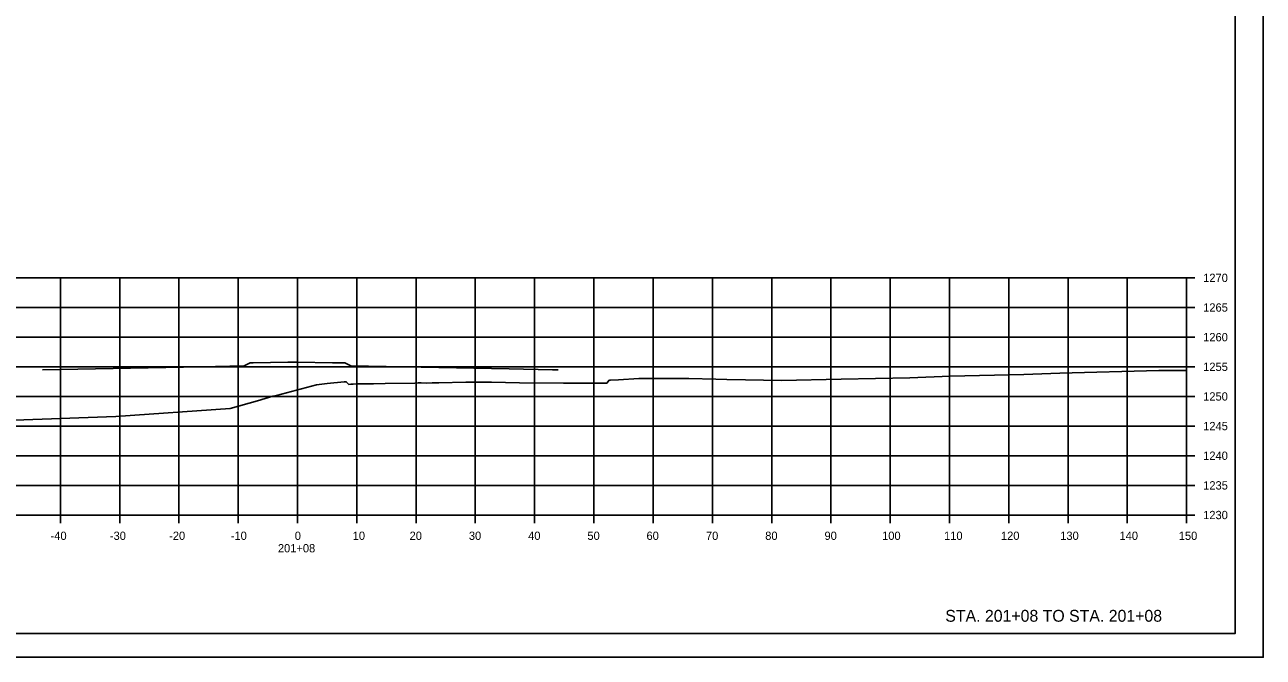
# Model space of a CAD drawing. Extents: x -70 to 701944, y -4 to 666871.
# Drawn here: x 667412.9 to 667621.8, y 658301.8 to 658408.5 of the extents above; entities that cross this region are included whole.
import ezdxf

# ---------------------------------------------------------------- set-up
doc = ezdxf.new("R2010")
doc.units = 0
for name, color, linetype in [('R_Axis', 7, 'Continuous'), ('R_Axis Annot', 7, 'Continuous'), ('R_Border', 7, 'Continuous'), ('R_Draft', 7, 'Continuous'), ('R_Exist Surface', 7, 'Continuous'), ('R_Fin Surface', 7, 'Continuous'), ('R_Grid', 7, 'Continuous'), ('R_No Plot', 7, 'Continuous')]:
    doc.layers.add(name, color=color, linetype=linetype)

msp = doc.modelspace()

# ---------------------------------------------------------------- linework, layer by layer
at = {"layer": 'R_Axis'}
for p, q in [((667608.87, 658325.79), (667608.87, 658365.79)), ((667610.27, 658365.79), (667608.87, 658365.79)), ((667610.27, 658360.79), (667608.87, 658360.79)), ((667610.27, 658355.79), (667608.87, 658355.79)), ((667610.27, 658350.79), (667608.87, 658350.79)), ((667610.27, 658345.79), (667608.87, 658345.79)), ((667610.27, 658340.79), (667608.87, 658340.79)), ((667610.27, 658335.79), (667608.87, 658335.79)), ((667610.27, 658330.79), (667608.87, 658330.79)), ((667308.87, 658325.79), (667608.87, 658325.79)), ((667418.87, 658324.39), (667418.87, 658325.79)), ((667428.87, 658324.39), (667428.87, 658325.79)), ((667438.87, 658324.39), (667438.87, 658325.79)), ((667448.87, 658324.39), (667448.87, 658325.79)), ((667458.87, 658324.39), (667458.87, 658325.79)), ((667468.87, 658324.39), (667468.87, 658325.79)), ((667478.87, 658324.39), (667478.87, 658325.79)), ((667488.87, 658324.39), (667488.87, 658325.79)), ((667498.87, 658324.39), (667498.87, 658325.79)), ((667508.87, 658324.39), (667508.87, 658325.79)), ((667518.87, 658324.39), (667518.87, 658325.79)), ((667528.87, 658324.39), (667528.87, 658325.79)), ((667538.87, 658324.39), (667538.87, 658325.79)), ((667548.87, 658324.39), (667548.87, 658325.79)), ((667558.87, 658324.39), (667558.87, 658325.79)), ((667568.87, 658324.39), (667568.87, 658325.79)), ((667578.87, 658324.39), (667578.87, 658325.79)), ((667588.87, 658324.39), (667588.87, 658325.79)), ((667598.87, 658324.39), (667598.87, 658325.79)), ((667608.87, 658324.39), (667608.87, 658325.79)), ((667610.27, 658325.79), (667608.87, 658325.79))]:
    msp.add_line(p, q, dxfattribs=at)
at = {"layer": 'R_Border'}
for q in [(667617.05, 658511.25), (667300.87, 658305.79)]:
    msp.add_line((667617.05, 658305.79), q, dxfattribs=at)
at = {"layer": 'R_Exist Surface'}
msp.add_lwpolyline([(667411.14, 658341.8), (667428.23, 658342.39), (667447.52, 658343.73), (667452.14, 658345.07), (667454.73, 658345.82), (667455.32, 658345.97), (667462.07, 658347.75), (667463.9, 658347.99), (667466.77, 658348.28), (667466.99, 658348.27), (667467.09, 658348.26), (667467.38, 658347.97), (667467.51, 658347.83), (667467.87, 658347.85), (667468.24, 658347.87), (667468.89, 658347.89), (667471.35, 658347.92), (667471.71, 658347.94), (667473.66, 658347.96), (667478.69, 658348.04), (667479.21, 658348.06), (667479.75, 658348.06), (667480.55, 658348.05), (667481.61, 658348.08), (667482.7, 658348.11), (667487.25, 658348.17), (667491.02, 658348.21), (667491.6, 658348.22), (667496.31, 658348.11), (667503.72, 658348), (667504.32, 658348.02), (667506.95, 658348.02), (667509.87, 658348.05), (667510.31, 658348.03), (667510.8, 658348.03), (667511.06, 658348.04), (667511.27, 658348.33), (667511.38, 658348.47), (667511.58, 658348.52), (667511.68, 658348.54), (667513, 658348.59), (667516.45, 658348.79), (667520.34, 658348.82), (667522.07, 658348.81), (667524.88, 658348.81), (667529.42, 658348.73), (667531.28, 658348.65), (667534.46, 658348.57), (667540.55, 658348.48), (667550.57, 658348.7), (667562.19, 658348.95), (667568.99, 658349.22), (667581.39, 658349.48), (667587.51, 658349.72), (667604.19, 658350.16), (667608.75, 658350.19), (667608.87, 658350.2)], dxfattribs=at)
at = {"layer": 'R_Fin Surface'}
msp.add_lwpolyline([(667415.87, 658350.27), (667442.59, 658350.81), (667449.87, 658350.95), (667450.08, 658351.05), (667450.87, 658351.43), (667450.98, 658351.43), (667451.37, 658351.43), (667457.26, 658351.55), (667458.87, 658351.58), (667464.76, 658351.46), (667466.37, 658351.43), (667466.48, 658351.43), (667466.87, 658351.43), (667467.08, 658351.33), (667467.87, 658350.95), (667494.59, 658350.42), (667501.87, 658350.27), (667502.08, 658350.27), (667502.87, 658350.25)], dxfattribs=at)
at = {"layer": 'R_Grid'}
for p, q in [((667308.87, 658365.79), (667608.87, 658365.79)), ((667418.87, 658325.79), (667418.87, 658365.79)), ((667428.87, 658325.79), (667428.87, 658365.79)), ((667438.87, 658325.79), (667438.87, 658365.79)), ((667448.87, 658325.79), (667448.87, 658365.79)), ((667458.87, 658325.79), (667458.87, 658365.79)), ((667468.87, 658325.79), (667468.87, 658365.79)), ((667478.87, 658325.79), (667478.87, 658365.79)), ((667488.87, 658325.79), (667488.87, 658365.79)), ((667498.87, 658325.79), (667498.87, 658365.79)), ((667508.87, 658325.79), (667508.87, 658365.79)), ((667518.87, 658325.79), (667518.87, 658365.79)), ((667528.87, 658325.79), (667528.87, 658365.79)), ((667538.87, 658325.79), (667538.87, 658365.79)), ((667548.87, 658325.79), (667548.87, 658365.79)), ((667558.87, 658325.79), (667558.87, 658365.79)), ((667568.87, 658325.79), (667568.87, 658365.79)), ((667578.87, 658325.79), (667578.87, 658365.79)), ((667588.87, 658325.79), (667588.87, 658365.79)), ((667598.87, 658325.79), (667598.87, 658365.79)), ((667608.87, 658325.79), (667608.87, 658365.79)), ((667308.87, 658360.79), (667608.87, 658360.79)), ((667308.87, 658355.79), (667608.87, 658355.79)), ((667308.87, 658350.79), (667608.87, 658350.79)), ((667308.87, 658345.79), (667608.87, 658345.79)), ((667308.87, 658340.79), (667608.87, 658340.79)), ((667308.87, 658335.79), (667608.87, 658335.79)), ((667308.87, 658330.79), (667608.87, 658330.79)), ((667308.87, 658325.79), (667608.87, 658325.79))]:
    msp.add_line(p, q, dxfattribs=at)
at = {"layer": 'R_No Plot'}
msp.add_line((667288.47, 658301.81), (667621.8, 658301.81), dxfattribs=at)
for points in [[(667288.46, 658515.14), (667621.8, 658515.14), (667621.8, 658301.8), (667288.46, 658301.8)], [(667534.79, 658511.25), (667534.79, 658501.37), (667570.52, 658501.37), (667570.52, 658498.45), (667593.72, 658498.45), (667593.72, 658474.12), (667617.05, 658474.12), (667617.05, 658305.79), (667300.87, 658305.79), (667300.87, 658511.25)]]:
    msp.add_lwpolyline(points, close=True, dxfattribs=at)

# ---------------------------------------------------------------- texts
at = {"layer": 'R_Axis Annot'}
for s, p in [('1270', (667611.67, 658365.09)), ('1265', (667611.67, 658360.09)), ('1260', (667611.67, 658355.09)), ('1255', (667611.67, 658350.09)), ('1250', (667611.67, 658345.09)), ('1245', (667611.67, 658340.09)), ('1240', (667611.67, 658335.09)), ('1235', (667611.67, 658330.09)), ('1230', (667611.67, 658325.09)), ('-40', (667417.21, 658321.59)), ('-30', (667427.21, 658321.59)), ('-20', (667437.21, 658321.59)), ('-10', (667447.61, 658321.59)), ('0', (667458.41, 658321.59)), ('10', (667468.18, 658321.59)), ('20', (667477.78, 658321.59)), ('30', (667487.78, 658321.59)), ('40', (667497.78, 658321.59)), ('50', (667507.78, 658321.59)), ('60', (667517.75, 658321.59)), ('70', (667527.78, 658321.59)), ('80', (667537.78, 658321.59)), ('90', (667547.78, 658321.59)), ('100', (667557.5, 658321.59)), ('110', (667567.95, 658321.59)), ('120', (667577.55, 658321.59)), ('130', (667587.55, 658321.59)), ('140', (667597.55, 658321.59)), ('150', (667607.55, 658321.59)), ('201+08', (667455.56, 658319.49))]:
    msp.add_text(s, height=1.4, dxfattribs=at).set_placement(p)
at = {"layer": 'R_Draft'}
msp.add_text('STA. 201+08 TO STA. 201+08', height=2, dxfattribs=at).set_placement((667568.16, 658307.79))

doc.saveas('drawing.dxf')
